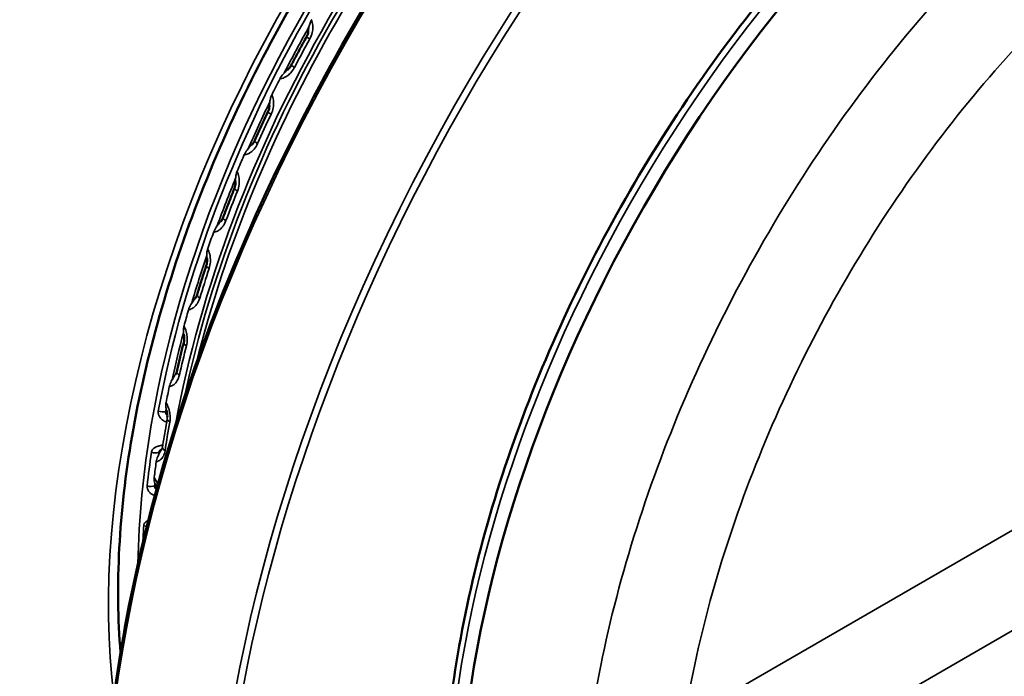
# Model space of a CAD drawing. Header units: millimetres. Extents: x 50 to 3176, y 50 to 2109.
# Tile 768 of 817: x 2043 to 2073, y 1623 to 1643. Entities that reach past the tile are written whole.
import ezdxf

# ---------------------------------------------------------------- set-up
doc = ezdxf.new("R2010")
doc.units = ezdxf.units.MM
doc.header["$LTSCALE"] = 10
doc.layers.add('Visible (ISO)', color=7, linetype='Continuous', lineweight=50)
doc.layers.add('Visible Narrow (ISO)', color=7, linetype='Continuous', lineweight=35)

msp = doc.modelspace()

# ---------------------------------------------------------------- linework, layer by layer
at = {"layer": 'Visible (ISO)'}
for p, q in [((2047.0453, 1630.1657), (2047.0453, 1630.1657)), ((2047.0979, 1630.2008), (2047.0979, 1630.2008))]:
    msp.add_line(p, q, dxfattribs=at)
msp.add_ellipse((2075.6221, 1629.7628), major_axis=(13.75, 23.8157), ratio=0.5773503, start_param=0, end_param=2.9161774, dxfattribs=at)
for points, knots in [([(2052.882, 1600.7453), (2050.9353, 1601.8692), (2049.3014, 1603.5327), (2046.8174, 1607.7731), (2045.9715, 1610.3545), (2045.1546, 1616.1779), (2045.1873, 1619.4222), (2046.1302, 1626.2389), (2047.0404, 1629.8104), (2049.6449, 1636.9183), (2051.3385, 1640.4536), (2055.3378, 1647.1317), (2057.6426, 1650.2734), (2062.632, 1655.8466), (2065.3156, 1658.277), (2070.7926, 1662.1803), (2073.5852, 1663.6522), (2078.9976, 1665.4838), (2081.6171, 1665.8439), (2084.7298, 1665.5614), (2085.4222, 1665.4464), (2086.0923, 1665.2815)], [3.9269908, 3.9269908, 3.9269908, 3.9269908, 4.2443875, 4.2443875, 4.5636488, 4.5636488, 4.8842478, 4.8842478, 5.2049159, 5.2049159, 5.5254662, 5.5254662, 5.8459742, 5.8459742, 6.1665415, 6.1665415, 6.4872271, 6.4872271, 6.8077301, 6.8077301, 6.9027018, 6.9027018, 6.9027018, 6.9027018]), ([(2045.8345, 1623.9875), (2045.668, 1626.0114), (2045.7852, 1628.2535), (2046.6014, 1632.9948), (2047.3118, 1635.4973), (2049.2664, 1640.4676), (2050.512, 1642.9343), (2053.4115, 1647.5723), (2055.0655, 1649.7425), (2058.6045, 1653.5584), (2060.4886, 1655.2044), (2063.5041, 1657.2759), (2064.6256, 1657.9254), (2065.7299, 1658.4473)], [3.051172, 3.051172, 3.051172, 3.051172, 3.358815, 3.358815, 3.6727636, 3.6727636, 3.9877865, 3.9877865, 4.3030959, 4.3030959, 4.6177696, 4.6177696, 4.8028096, 4.8028096, 4.8028096, 4.8028096]), ([(2088.6537, 1653.9628), (2087.1515, 1654.7464), (2085.4303, 1655.1278), (2081.6992, 1655.0642), (2079.6826, 1654.5997), (2075.552, 1652.8608), (2073.4365, 1651.5724), (2069.3412, 1648.3079), (2067.3622, 1646.3316), (2063.7408, 1641.8961), (2062.0985, 1639.4384), (2059.3123, 1634.2874), (2058.1686, 1631.5951), (2056.4946, 1626.2421), (2055.965, 1623.5822), (2055.5792, 1618.5571), (2055.7239, 1616.1928), (2056.6882, 1612.0065), (2057.5061, 1610.1817), (2058.7794, 1608.5319), (2058.9324, 1608.3469), (2059.0904, 1608.1683)], [2.3808897, 2.3808897, 2.3808897, 2.3808897, 2.6898258, 2.6898258, 3.0069759, 3.0069759, 3.3296701, 3.3296701, 3.6526197, 3.6526197, 3.9750564, 3.9750564, 4.2973318, 4.2973318, 4.6198992, 4.6198992, 4.9429708, 4.9429708, 5.2648468, 5.2648468, 5.3070855, 5.3070855, 5.3070855, 5.3070855]), ([(2051.0443, 1641.8993), (2051.0746, 1641.9572), (2051.1051, 1642.0151), (2051.1663, 1642.1308), (2051.197, 1642.1886), (2051.2587, 1642.3041), (2051.2897, 1642.3617), (2051.352, 1642.4769), (2051.3833, 1642.5344), (2051.4461, 1642.6494), (2051.4777, 1642.7068), (2051.5094, 1642.7641)], [2.283864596, 2.283864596, 2.283864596, 2.283864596, 2.291852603, 2.291852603, 2.299840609, 2.299840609, 2.307828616, 2.307828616, 2.315816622, 2.315816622, 2.323804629, 2.323804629, 2.323804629, 2.323804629]), ([(2051.5094, 1642.7641), (2051.5241, 1642.7908), (2051.5365, 1642.8195), (2051.5548, 1642.8774), (2051.5608, 1642.9073), (2051.5633, 1642.935)], [0, 0, 0, 0, 0.00916404, 0.00916404, 0.018636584, 0.018636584, 0.018636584, 0.018636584]), ([(2050.9416, 1641.7703), (2050.9609, 1641.7861), (2050.9805, 1641.8058), (2051.0152, 1641.8495), (2051.031, 1641.8738), (2051.0443, 1641.8993)], [0.018450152, 0.018450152, 0.018450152, 0.018450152, 0.027584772, 0.027584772, 0.036257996, 0.036257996, 0.036257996, 0.036257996]), ([(2050.335, 1640.4783), (2050.3479, 1640.5053), (2050.3585, 1640.5347), (2050.3734, 1640.5933), (2050.378, 1640.6232), (2050.3798, 1640.6565), (2050.38, 1640.6614), (2050.3801, 1640.6663)], [0, 0, 0, 0, 0.009145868, 0.009145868, 0.018183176, 0.018183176, 0.019749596, 0.019749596, 0.019749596, 0.019749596]), ([(2049.9264, 1639.5931), (2049.9529, 1639.6523), (2049.9796, 1639.7114), (2050.0331, 1639.8297), (2050.0601, 1639.8888), (2050.1143, 1640.0069), (2050.1415, 1640.0659), (2050.1963, 1640.1839), (2050.2238, 1640.2428), (2050.2792, 1640.3606), (2050.307, 1640.4195), (2050.335, 1640.4783)], [2.179144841, 2.179144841, 2.179144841, 2.179144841, 2.187132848, 2.187132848, 2.195120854, 2.195120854, 2.203108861, 2.203108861, 2.211096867, 2.211096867, 2.219084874, 2.219084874, 2.219084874, 2.219084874]), ([(2049.8411, 1639.4697), (2049.8486, 1639.4767), (2049.8562, 1639.4845), (2049.8798, 1639.5116), (2049.8956, 1639.5342), (2049.9155, 1639.5699), (2049.9212, 1639.5813), (2049.9264, 1639.5931)], [0.019487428, 0.019487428, 0.019487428, 0.019487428, 0.023661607, 0.023661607, 0.032742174, 0.032742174, 0.036716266, 0.036716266, 0.036716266, 0.036716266]), ([(2049.3124, 1638.1467), (2049.3232, 1638.1735), (2049.3319, 1638.2029), (2049.3434, 1638.2624), (2049.3465, 1638.2933), (2049.3466, 1638.3325), (2049.3464, 1638.342), (2049.3459, 1638.3513)], [0, 0, 0, 0, 0.009131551, 0.009131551, 0.018215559, 0.018215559, 0.021136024, 0.021136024, 0.021136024, 0.021136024]), ([(2048.9648, 1637.2507), (2048.9871, 1637.3105), (2049.0097, 1637.3703), (2049.0551, 1637.4899), (2049.0779, 1637.5496), (2049.124, 1637.6692), (2049.1471, 1637.7289), (2049.1938, 1637.8483), (2049.2173, 1637.908), (2049.2646, 1638.0274), (2049.2884, 1638.0871), (2049.3124, 1638.1467)], [2.074425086, 2.074425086, 2.074425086, 2.074425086, 2.082413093, 2.082413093, 2.090401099, 2.090401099, 2.098389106, 2.098389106, 2.106377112, 2.106377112, 2.114365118, 2.114365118, 2.114365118, 2.114365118]), ([(2048.8958, 1637.1349), (2048.9067, 1637.1465), (2048.9181, 1637.1609), (2048.942, 1637.1985), (2048.9546, 1637.2235), (2048.9648, 1637.2507)], [0.020630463, 0.020630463, 0.020630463, 0.020630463, 0.028136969, 0.028136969, 0.037492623, 0.037492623, 0.037492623, 0.037492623]), ([(2048.4527, 1635.7947), (2048.4612, 1635.8205), (2048.4679, 1635.8493), (2048.4758, 1635.9085), (2048.4771, 1635.9396), (2048.475, 1635.9851), (2048.4736, 1636.0003), (2048.4716, 1636.0151)], [0, 0, 0, 0, 0.009107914, 0.009107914, 0.018235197, 0.018235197, 0.022813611, 0.022813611, 0.022813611, 0.022813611]), ([(2048.1698, 1634.8975), (2048.1878, 1634.9572), (2048.206, 1635.017), (2048.2427, 1635.1366), (2048.2612, 1635.1964), (2048.2986, 1635.316), (2048.3175, 1635.3758), (2048.3555, 1635.4955), (2048.3747, 1635.5553), (2048.4135, 1635.675), (2048.433, 1635.7348), (2048.4527, 1635.7947)], [1.969705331, 1.969705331, 1.969705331, 1.969705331, 1.977693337, 1.977693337, 1.985681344, 1.985681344, 1.99366935, 1.99366935, 2.001657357, 2.001657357, 2.009645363, 2.009645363, 2.009645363, 2.009645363]), ([(2048.1162, 1634.7914), (2048.1274, 1634.8049), (2048.1399, 1634.8239), (2048.1578, 1634.8624), (2048.1643, 1634.8794), (2048.1698, 1634.8975)], [0.021937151, 0.021937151, 0.021937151, 0.021937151, 0.032210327, 0.032210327, 0.038718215, 0.038718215, 0.038718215, 0.038718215]), ([(2047.5502, 1632.5586), (2047.5637, 1632.6177), (2047.5773, 1632.6768), (2047.6049, 1632.7951), (2047.6189, 1632.8543), (2047.6472, 1632.9727), (2047.6616, 1633.032), (2047.6906, 1633.1506), (2047.7053, 1633.2099), (2047.7351, 1633.3286), (2047.7501, 1633.388), (2047.7653, 1633.4474)], [1.864985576, 1.864985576, 1.864985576, 1.864985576, 1.872973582, 1.872973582, 1.880961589, 1.880961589, 1.888949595, 1.888949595, 1.896937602, 1.896937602, 1.904925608, 1.904925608, 1.904925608, 1.904925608]), ([(2047.7653, 1633.4474), (2047.7716, 1633.4717), (2047.7761, 1633.4992), (2047.7802, 1633.5568), (2047.7798, 1633.5875), (2047.7747, 1633.6396), (2047.7712, 1633.6615), (2047.7665, 1633.6827)], [0, 0, 0, 0, 0.009058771, 0.009058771, 0.018211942, 0.018211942, 0.024787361, 0.024787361, 0.024787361, 0.024787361]), ([(2047.5111, 1632.4644), (2047.512, 1632.4658), (2047.5131, 1632.4672), (2047.5183, 1632.4749), (2047.5229, 1632.4827), (2047.535, 1632.5074), (2047.5424, 1632.5275), (2047.5489, 1632.5531), (2047.5496, 1632.5559), (2047.5502, 1632.5586)], [0.02255613, 0.02255613, 0.02255613, 0.02255613, 0.023891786, 0.023891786, 0.029377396, 0.029377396, 0.038459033, 0.038459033, 0.039520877, 0.039520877, 0.039520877, 0.039520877]), ([(2047.2629, 1631.1692), (2047.2651, 1631.1949), (2047.2651, 1631.2235), (2047.2602, 1631.2827), (2047.2551, 1631.3141), (2047.2447, 1631.3562), (2047.2415, 1631.3677), (2047.2379, 1631.3791)], [0.004911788, 0.004911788, 0.004911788, 0.004911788, 0.014059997, 0.014059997, 0.023497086, 0.023497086, 0.027074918, 0.027074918, 0.027074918, 0.027074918]), ([(2046.9338, 1628.9697), (2046.9303, 1628.9976), (2046.9243, 1629.0273), (2046.9094, 1629.0809), (2046.9012, 1629.1053), (2046.8916, 1629.1288)], [0.01271245, 0.01271245, 0.01271245, 0.01271245, 0.022011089, 0.022011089, 0.02964307, 0.02964307, 0.02964307, 0.02964307])]:
    msp.add_open_spline(points, degree=3, knots=knots, dxfattribs=at)
at = {"layer": 'Visible Narrow (ISO)'}
for p, q in [((2063.0355, 1621.9397), (2098.0209, 1642.1386)), ((2099.2365, 1639.7808), (2063.7545, 1619.2953)), ((2047.2465, 1631.3488), (2047.2128, 1631.3384)), ((2047.0052, 1630.0911), (2047.0412, 1630.1039)), ((2046.9076, 1629.0852), (2046.8756, 1629.0714))]:
    msp.add_line(p, q, dxfattribs=at)
for centre, major_axis, ratio, start_param, end_param in [((2071.132, 1632.3552), (18.25, 31.6099), 0.5773503, 0.1658817, 3.1415927), ((2074.4554, 1630.4364), (-18.25, -31.6099), 0.5773503, 3.3074743, 6.2831853), ((2074.5615, 1630.3752), (-18.175, -31.48), 0.5773503, 3.3074743, 7.4725775), ((2064.3084, 1636.2948), (-13.3222, -23.0747), 0.5773503, 3.7945863, 5.6301917), ((2075.2562, 1629.9741), (13.741, 23.8), 0.5773503, 0.0246952, 2.944964), ((2063.9641, 1636.4936), (12.4448, 21.5551), 0.5773503, 0.8037671, 2.3378256), ((2064.0727, 1636.4309), (-12.4306, -21.5305), 0.5773503, 4.1650442, 5.2597338), ((2064.5477, 1636.1567), (12.3722, 21.4292), 0.5773503, 1.0154391, 2.1261535), ((2064.7017, 1636.0677), (-12.4248, -21.5204), 0.5773503, 4.1986844, 5.2260936), ((2064.8706, 1635.9702), (-12.4774, -21.6115), 0.5773503, 4.2526871, 5.1720909), ((2064.167, 1636.3765), (12.3363, 21.3672), 0.5773503, 1.5909044, 1.655408), ((2051.8283, 1643.1705), (0.2794, 0.1093), 0.5049874, 1.9684039, 2.0873821), ((2051.7719, 1642.619), (-0.2626, 0.1451), 0.0264416, 6.2831851, 7.203348), ((2064.3717, 1636.2583), (-12.3678, -21.4217), 0.5773503, 4.7447788, 4.7847189), ((2051.3102, 1641.7602), (-0.2659, 0.139), 0.0590056, 6.2831852, 7.2023606), ((2050.8885, 1641.4227), (0.0508, -0.2957), 0.5508859, 4.2738228, 4.392801), ((2064.162, 1636.3793), (12.3627, 21.4127), 0.5773503, 1.6648202, 1.6862119), ((2050.6343, 1640.9136), (0.2768, 0.1158), 0.4588822, 2.0453206, 2.1642988), ((2064.167, 1636.3765), (12.3363, 21.3672), 0.5773503, 1.6956241, 1.7601278), ((2064.3717, 1636.2583), (-12.3678, -21.4217), 0.5773503, 4.8494986, 4.8894386), ((2050.6059, 1640.3494), (-0.2709, 0.1289), 0.1115991, 6.2831845, 7.1991435), ((2050.2003, 1639.4705), (-0.2738, 0.1225), 0.1438064, 6.2831713, 7.1961487), ((2064.162, 1636.3793), (12.3627, 21.4127), 0.5773503, 1.76954, 1.7909317), ((2049.8088, 1639.1249), (0.0551, -0.2949), 0.5960746, 4.3535781, 4.4725568), ((2049.5889, 1638.6069), (0.2735, 0.1232), 0.4130754, 2.1216588, 2.240637), ((2064.167, 1636.3765), (12.3363, 21.3672), 0.5773503, 1.8003439, 1.8648475), ((2064.3717, 1636.2583), (-12.3678, -21.4217), 0.5773503, 4.9542184, 4.9941584), ((2049.5908, 1638.0349), (-0.2784, 0.1119), 0.1955339, 6.2831838, 7.1896077), ((2049.2457, 1637.1456), (-0.281, 0.1051), 0.2270315, 6.2831626, 7.1845059), ((2064.162, 1636.3793), (12.3627, 21.4127), 0.5773503, 1.8742597, 1.8956514), ((2048.8866, 1636.797), (0.058, -0.2943), 0.6400589, 4.4358384, 4.5548172), ((2048.7033, 1636.2756), (0.2696, 0.1316), 0.368069, 2.197854, 2.3168322), ((2064.167, 1636.3765), (12.3363, 21.3672), 0.5773503, 1.9050636, 1.9695673), ((2064.3717, 1636.2583), (-12.3678, -21.4217), 0.5773503, 5.0589381, 5.0988781), ((2048.7377, 1635.7009), (-0.285, 0.0938), 0.2773264, 6.283183, 7.1744223), ((2048.457, 1634.8109), (-0.2872, 0.0866), 0.3077693, 6.2831534, 7.1670416), ((2064.162, 1636.3793), (12.3627, 21.4127), 0.5773503, 1.9789795, 2.0003712), ((2048.132, 1634.4643), (0.0591, -0.2941), 0.6823567, 4.5215455, 4.6405242), ((2064.167, 1636.3765), (12.3363, 21.3672), 0.5773503, 2.0097834, 2.074287), ((2047.9873, 1633.9454), (0.265, 0.1407), 0.3243561, 2.2742663, 2.3932445), ((2048.0559, 1633.3729), (-0.2906, 0.0744), 0.3560805, 6.283182, 7.1530736), ((2064.3717, 1636.2583), (-12.3678, -21.4217), 0.5773503, 5.1636579, 5.2035979), ((2047.8427, 1632.492), (-0.2925, 0.0667), 0.3851351, 0, 0.859977), ((2064.162, 1636.3793), (12.3627, 21.4127), 0.5773503, 2.0836992, 2.105091), ((2047.5533, 1632.1524), (0.0582, -0.2943), 0.7225044, 4.6118633, 4.7308421), ((2047.0713, 1631.42), (0.1966, -0.0368), 0.4249226, 4.3605949, 5.5915543), ((2064.167, 1636.3765), (12.3363, 21.3672), 0.5773503, 2.1145031, 2.1181411), ((2047.4488, 1631.6417), (0.2596, 0.1504), 0.2824155, 2.3511891, 2.4701673), ((2064.2473, 1636.3301), (12.3354, 21.3656), 0.5773503, 2.1307564, 2.1627533), ((2064.3717, 1636.2583), (-12.3678, -21.4217), 0.5773503, 5.2683776, 5.3083176), ((2047.553, 1631.0765), (-0.2952, 0.0535), 0.4309332, 0.1320433, 0.8416444), ((2047.4096, 1630.2143), (-0.2966, 0.045), 0.4582812, 0.1192527, 0.8288595), ((2064.0727, 1636.4309), (12.4306, 21.5305), 0.5773503, 2.1753688, 2.2228609), ((2046.8638, 1630.1727), (-0.1979, 0.0287), 0.4641051, 1.2006796, 2.4316406), ((2047.1568, 1629.8868), (0.0549, -0.2949), 0.7600624, 4.7082402, 4.8272189), ((2064.167, 1636.3765), (12.3363, 21.3672), 0.5773503, 2.1753688, 2.1790068), ((2064.162, 1636.3793), (12.3627, 21.4127), 0.5773503, 2.188419, 2.2098107), ((2047.0936, 1629.3897), (0.2533, 0.1607), 0.2427067, 2.4288546, 2.5478328), ((2046.7342, 1629.153), (0.1988, -0.0216), 0.4954734, 4.3251699, 5.5561293), ((2064.167, 1636.3765), (12.3363, 21.3672), 0.5773503, 2.2192229, 2.2228609), ((2064.0727, 1636.4309), (12.4306, 21.5305), 0.5773503, 2.2800886, 2.3042582), ((2046.6298, 1627.9464), (-0.1996, 0.0127), 0.5317817, 1.1604992, 1.6414231)]:
    msp.add_ellipse(centre, major_axis=major_axis, ratio=ratio, start_param=start_param, end_param=end_param, dxfattribs=at)
for points, knots in [([(2078.6379, 1650.4753), (2076.4897, 1649.2351), (2072.2169, 1645.9115), (2066.5748, 1638.9395), (2062.3143, 1630.7392), (2060.7042, 1625.0496), (2060.2505, 1622.3029)], [0, 0, 0, 0, 0.2500002, 0.5000002, 0.7500001, 1, 1, 1, 1]), ([(2063.0355, 1621.9397), (2063.4514, 1624.4896), (2064.9342, 1629.7708), (2068.874, 1637.3817), (2074.0986, 1643.8513), (2078.0593, 1646.9342), (2080.0513, 1648.0842)], [0, 0, 0, 0, 0.25, 0.5, 0.75, 1, 1, 1, 1]), ([(2051.5633, 1642.935), (2051.5635, 1642.9374), (2051.5638, 1642.9397), (2051.568, 1642.983), (2051.5747, 1643.025), (2051.5851, 1643.0678)], [0.024451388, 0.024451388, 0.024451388, 0.024451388, 0.025328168, 0.025328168, 0.04075634, 0.04075634, 0.04075634, 0.04075634]), ([(2051.5851, 1643.0678), (2051.5895, 1643.0861), (2051.5947, 1643.1058), (2051.6114, 1643.1634), (2051.625, 1643.2024), (2051.6423, 1643.2392)], [0.038641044, 0.038641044, 0.038641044, 0.038641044, 0.045890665, 0.045890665, 0.059409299, 0.059409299, 0.059409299, 0.059409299]), ([(2051.6098, 1642.7014), (2051.6453, 1642.7656), (2051.6692, 1642.8303), (2051.6846, 1642.8928), (2051.6985, 1642.9495), (2051.7054, 1643.0044), (2051.7051, 1643.0595), (2051.705, 1643.0652), (2051.7049, 1643.071), (2051.7047, 1643.0767), (2051.7028, 1643.1346), (2051.693, 1643.1929), (2051.6726, 1643.2492), (2051.6715, 1643.2522), (2051.6704, 1643.2553), (2051.6692, 1643.2583)], [0, 0, 0, 0, 0.33333333, 0.33333333, 0.33333333, 0.63524436, 0.63524436, 0.63524436, 0.66666667, 0.66666667, 0.66666667, 0.98297949, 0.98297949, 0.98297949, 1, 1, 1, 1]), ([(2051.6678, 1643.2875), (2051.6678, 1643.2873), (2051.6678, 1643.2872), (2051.6677, 1643.287), (2051.6672, 1643.2843), (2051.6668, 1643.2816), (2051.6666, 1643.279), (2051.6664, 1643.277), (2051.6663, 1643.275), (2051.6664, 1643.273), (2051.6664, 1643.2725), (2051.6664, 1643.2719), (2051.6665, 1643.2714), (2051.6666, 1643.2691), (2051.6669, 1643.2668), (2051.6674, 1643.2645), (2051.6678, 1643.2624), (2051.6684, 1643.2603), (2051.6692, 1643.2583)], [0.3653267, 0.3653267, 0.3653267, 0.3653267, 0.37573915, 0.37573915, 0.37573915, 0.54091233, 0.54091233, 0.54091233, 0.66666667, 0.66666667, 0.66666667, 0.70095427, 0.70095427, 0.70095427, 0.85444029, 0.85444029, 0.85444029, 1, 1, 1, 1]), ([(2050.7179, 1641.489), (2050.7692, 1641.4982), (2050.818, 1641.5155), (2050.8656, 1641.5415), (2050.8705, 1641.5441), (2050.8755, 1641.5469), (2050.8804, 1641.5498), (2050.9194, 1641.5727), (2050.9578, 1641.6015), (2050.9932, 1641.6345), (2051.0052, 1641.6456), (2051.0168, 1641.6572), (2051.028, 1641.6692), (2051.0683, 1641.7122), (2051.1031, 1641.7604), (2051.1333, 1641.8151), (2051.1364, 1641.8207), (2051.1394, 1641.8264), (2051.1424, 1641.8321)], [0, 0, 0, 0, 0.3019831, 0.3019831, 0.3019831, 0.3333333, 0.3333333, 0.3333333, 0.582514, 0.582514, 0.582514, 0.6666667, 0.6666667, 0.6666667, 0.9690498, 0.9690498, 0.9690498, 1, 1, 1, 1]), ([(2050.7195, 1641.5229), (2050.7513, 1641.5752), (2050.7909, 1641.6219), (2050.8275, 1641.6625), (2050.8299, 1641.6651), (2050.8322, 1641.6676)], [0.000000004, 0.000000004, 0.000000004, 0.000000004, 0.018368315, 0.018368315, 0.019639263, 0.019639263, 0.019639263, 0.019639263]), ([(2050.8322, 1641.6676), (2050.8628, 1641.7011), (2050.895, 1641.7313), (2050.9324, 1641.7628), (2050.937, 1641.7666), (2050.9416, 1641.7703)], [0.016687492, 0.016687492, 0.016687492, 0.016687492, 0.027360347, 0.027360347, 0.028843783, 0.028843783, 0.028843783, 0.028843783]), ([(2050.7179, 1641.489), (2050.7154, 1641.4886), (2050.713, 1641.4879), (2050.7104, 1641.4868), (2050.71, 1641.4867), (2050.7079, 1641.4858), (2050.7061, 1641.4849), (2050.7038, 1641.4835), (2050.7032, 1641.4831), (2050.7005, 1641.4814), (2050.6984, 1641.4798), (2050.6954, 1641.4771), (2050.6943, 1641.4761), (2050.6933, 1641.475)], [0, 0, 0, 0, 0.17427259, 0.17427259, 0.19805761, 0.19805761, 0.33333333, 0.33333333, 0.37844657, 0.37844657, 0.54356351, 0.54356351, 0.63488413, 0.63488413, 0.63488413, 0.63488413]), ([(2050.3907, 1640.7831), (2050.3937, 1640.8011), (2050.3973, 1640.8205), (2050.4099, 1640.8776), (2050.4207, 1640.9167), (2050.4355, 1640.9541)], [0.038641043, 0.038641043, 0.038641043, 0.038641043, 0.045890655, 0.045890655, 0.059409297, 0.059409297, 0.059409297, 0.059409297]), ([(2050.4295, 1640.4039), (2050.4609, 1640.4698), (2050.4809, 1640.536), (2050.4928, 1640.6001), (2050.5036, 1640.6581), (2050.5077, 1640.7143), (2050.5048, 1640.7707), (2050.5045, 1640.7765), (2050.5041, 1640.7824), (2050.5037, 1640.7883), (2050.4991, 1640.8474), (2050.4868, 1640.907), (2050.4644, 1640.9644), (2050.4631, 1640.9675), (2050.4619, 1640.9706), (2050.4606, 1640.9737)], [0, 0, 0, 0, 0.33333333, 0.33333333, 0.33333333, 0.63524436, 0.63524436, 0.63524436, 0.66666667, 0.66666667, 0.66666667, 0.98297949, 0.98297949, 0.98297949, 1, 1, 1, 1]), ([(2050.4579, 1641.0036), (2050.4579, 1641.0034), (2050.4579, 1641.0032), (2050.4578, 1641.003), (2050.4574, 1641.0003), (2050.4572, 1640.9976), (2050.4571, 1640.9948), (2050.457, 1640.9928), (2050.4571, 1640.9907), (2050.4572, 1640.9887), (2050.4572, 1640.9882), (2050.4573, 1640.9876), (2050.4573, 1640.9871), (2050.4576, 1640.9847), (2050.458, 1640.9823), (2050.4586, 1640.98), (2050.4591, 1640.9779), (2050.4598, 1640.9757), (2050.4606, 1640.9737)], [0.36532642, 0.36532642, 0.36532642, 0.36532642, 0.37573988, 0.37573988, 0.37573988, 0.54091338, 0.54091338, 0.54091338, 0.66666667, 0.66666667, 0.66666667, 0.70095522, 0.70095522, 0.70095522, 0.8544408, 0.8544408, 0.8544408, 1, 1, 1, 1]), ([(2049.625, 1639.1631), (2049.6758, 1639.1729), (2049.7228, 1639.1923), (2049.7657, 1639.2175), (2049.7717, 1639.221), (2049.7776, 1639.2247), (2049.7835, 1639.2284), (2049.8225, 1639.2534), (2049.8578, 1639.2832), (2049.891, 1639.3189), (2049.8983, 1639.3269), (2049.9056, 1639.3351), (2049.9127, 1639.3436), (2049.9522, 1639.3906), (2049.9889, 1639.4472), (2050.0189, 1639.5143)], [0, 0, 0, 0, 0.2925101, 0.2925101, 0.2925101, 0.3333333, 0.3333333, 0.3333333, 0.6063322, 0.6063322, 0.6063322, 0.6666667, 0.6666667, 0.6666667, 1, 1, 1, 1]), ([(2049.7294, 1639.3502), (2049.7584, 1639.3864), (2049.7893, 1639.4196), (2049.8277, 1639.457), (2049.8343, 1639.4633), (2049.841, 1639.4696)], [0.019660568, 0.019660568, 0.019660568, 0.019660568, 0.033841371, 0.033841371, 0.036767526, 0.036767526, 0.036767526, 0.036767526]), ([(2049.625, 1639.1631), (2049.6226, 1639.1626), (2049.6203, 1639.1619), (2049.6178, 1639.1608), (2049.6175, 1639.1607), (2049.6155, 1639.1597), (2049.6138, 1639.1588), (2049.6116, 1639.1574), (2049.611, 1639.157), (2049.6085, 1639.1552), (2049.6066, 1639.1536), (2049.6038, 1639.1508), (2049.6028, 1639.1498), (2049.6018, 1639.1487)], [0, 0, 0, 0, 0.17431099, 0.17431099, 0.1980592, 0.1980592, 0.33333333, 0.33333333, 0.37844789, 0.37844789, 0.54356438, 0.54356438, 0.63488445, 0.63488445, 0.63488445, 0.63488445]), ([(2049.6249, 1639.1977), (2049.6534, 1639.2516), (2049.6902, 1639.301), (2049.7249, 1639.3447), (2049.7271, 1639.3475), (2049.7294, 1639.3502)], [0.000000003, 0.000000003, 0.000000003, 0.000000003, 0.01836571, 0.01836571, 0.01963777, 0.01963777, 0.01963777, 0.01963777]), ([(2049.3473, 1638.4502), (2049.3488, 1638.4676), (2049.3509, 1638.4865), (2049.359, 1638.5425), (2049.3669, 1638.5813), (2049.3791, 1638.6189)], [0.038641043, 0.038641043, 0.038641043, 0.038641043, 0.045890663, 0.045890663, 0.059409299, 0.059409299, 0.059409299, 0.059409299]), ([(2049.3982, 1638.669), (2049.3981, 1638.6688), (2049.3981, 1638.6686), (2049.3981, 1638.6684), (2049.3978, 1638.6657), (2049.3977, 1638.6629), (2049.3978, 1638.6601), (2049.3978, 1638.658), (2049.398, 1638.6559), (2049.3982, 1638.6539), (2049.3983, 1638.6534), (2049.3984, 1638.6528), (2049.3985, 1638.6523), (2049.3988, 1638.6498), (2049.3993, 1638.6474), (2049.4, 1638.6451), (2049.4006, 1638.6429), (2049.4014, 1638.6407), (2049.4023, 1638.6386)], [0.36532665, 0.36532665, 0.36532665, 0.36532665, 0.3757387, 0.3757387, 0.3757387, 0.54091155, 0.54091155, 0.54091155, 0.66666667, 0.66666667, 0.66666667, 0.70095346, 0.70095346, 0.70095346, 0.85443982, 0.85443982, 0.85443982, 1, 1, 1, 1]), ([(2049.4019, 1638.061), (2049.4288, 1638.1278), (2049.4447, 1638.195), (2049.4529, 1638.26), (2049.4603, 1638.3188), (2049.4613, 1638.3758), (2049.4556, 1638.4329), (2049.455, 1638.4389), (2049.4543, 1638.4448), (2049.4536, 1638.4508), (2049.4461, 1638.5107), (2049.4311, 1638.5711), (2049.4064, 1638.6293), (2049.4051, 1638.6324), (2049.4037, 1638.6355), (2049.4023, 1638.6386)], [0, 0, 0, 0, 0.33333333, 0.33333333, 0.33333333, 0.63524436, 0.63524436, 0.63524436, 0.66666667, 0.66666667, 0.66666667, 0.98297949, 0.98297949, 0.98297949, 1, 1, 1, 1]), ([(2048.6915, 1636.8065), (2048.74, 1636.8164), (2048.7843, 1636.8359), (2048.8244, 1636.8613), (2048.83, 1636.8649), (2048.8355, 1636.8686), (2048.8409, 1636.8723), (2048.8772, 1636.8976), (2048.9097, 1636.9275), (2048.9398, 1636.9637), (2048.9464, 1636.9716), (2048.9529, 1636.9799), (2048.9594, 1636.9885), (2048.9949, 1637.036), (2049.0273, 1637.093), (2049.0527, 1637.1608)], [0, 0, 0, 0, 0.29251013, 0.29251013, 0.29251013, 0.33333333, 0.33333333, 0.33333333, 0.60633221, 0.60633221, 0.60633221, 0.66666667, 0.66666667, 0.66666667, 1, 1, 1, 1]), ([(2048.7847, 1637.0003), (2048.8118, 1637.0387), (2048.8411, 1637.0747), (2048.8796, 1637.1175), (2048.8876, 1637.1262), (2048.8957, 1637.1349)], [0.019660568, 0.019660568, 0.019660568, 0.019660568, 0.033841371, 0.033841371, 0.037519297, 0.037519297, 0.037519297, 0.037519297]), ([(2048.6915, 1636.8065), (2048.6892, 1636.8061), (2048.687, 1636.8053), (2048.6846, 1636.8042), (2048.6844, 1636.8041), (2048.6825, 1636.8032), (2048.6809, 1636.8022), (2048.6789, 1636.8008), (2048.6784, 1636.8004), (2048.676, 1636.7986), (2048.6743, 1636.797), (2048.6717, 1636.7942), (2048.6708, 1636.7932), (2048.6699, 1636.7921)], [0, 0, 0, 0, 0.17431111, 0.17431111, 0.19805921, 0.19805921, 0.33333333, 0.33333333, 0.37844792, 0.37844792, 0.54356446, 0.54356446, 0.63488464, 0.63488464, 0.63488464, 0.63488464]), ([(2048.6896, 1636.8416), (2048.7144, 1636.8965), (2048.7482, 1636.948), (2048.7805, 1636.9943), (2048.7826, 1636.9973), (2048.7847, 1637.0003)], [0.000000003, 0.000000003, 0.000000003, 0.000000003, 0.01836571, 0.01836571, 0.01963777, 0.01963777, 0.01963777, 0.01963777]), ([(2048.4662, 1636.0946), (2048.4662, 1636.1112), (2048.4667, 1636.1293), (2048.4703, 1636.1836), (2048.4753, 1636.2218), (2048.4847, 1636.2592)], [0.038641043, 0.038641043, 0.038641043, 0.038641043, 0.045890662, 0.045890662, 0.059409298, 0.059409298, 0.059409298, 0.059409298]), ([(2048.5001, 1636.3093), (2048.5001, 1636.3091), (2048.5001, 1636.3089), (2048.5001, 1636.3087), (2048.5, 1636.306), (2048.5001, 1636.3032), (2048.5003, 1636.3004), (2048.5005, 1636.2983), (2048.5007, 1636.2962), (2048.5011, 1636.2941), (2048.5012, 1636.2936), (2048.5013, 1636.293), (2048.5014, 1636.2925), (2048.5019, 1636.29), (2048.5025, 1636.2876), (2048.5033, 1636.2853), (2048.504, 1636.2831), (2048.5049, 1636.2809), (2048.5059, 1636.2788)], [0.36532763, 0.36532763, 0.36532763, 0.36532763, 0.37573804, 0.37573804, 0.37573804, 0.54091108, 0.54091108, 0.54091108, 0.66666667, 0.66666667, 0.66666667, 0.70095332, 0.70095332, 0.70095332, 0.85443986, 0.85443986, 0.85443986, 1, 1, 1, 1]), ([(2048.5384, 1635.6984), (2048.5604, 1635.7654), (2048.5719, 1635.8328), (2048.5761, 1635.8981), (2048.5799, 1635.9571), (2048.5777, 1636.0144), (2048.5689, 1636.0718), (2048.568, 1636.0778), (2048.567, 1636.0838), (2048.5659, 1636.0898), (2048.5553, 1636.1501), (2048.5375, 1636.2108), (2048.5103, 1636.2693), (2048.5089, 1636.2725), (2048.5074, 1636.2756), (2048.5059, 1636.2788)], [0, 0, 0, 0, 0.33333333, 0.33333333, 0.33333333, 0.63524436, 0.63524436, 0.63524436, 0.66666667, 0.66666667, 0.66666667, 0.98297949, 0.98297949, 0.98297949, 1, 1, 1, 1]), ([(2047.9238, 1634.4805), (2047.9447, 1634.5357), (2047.9751, 1634.5888), (2048.0047, 1634.6372), (2048.0066, 1634.6404), (2048.0085, 1634.6434)], [0.000000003, 0.000000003, 0.000000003, 0.000000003, 0.01836571, 0.01836571, 0.01963777, 0.01963777, 0.01963777, 0.01963777]), ([(2047.9276, 1634.4452), (2047.9737, 1634.4548), (2048.0152, 1634.474), (2048.0523, 1634.4992), (2048.0574, 1634.5027), (2048.0625, 1634.5064), (2048.0675, 1634.5101), (2048.1009, 1634.5351), (2048.1304, 1634.5649), (2048.1572, 1634.6008), (2048.1632, 1634.6088), (2048.169, 1634.617), (2048.1746, 1634.6256), (2048.206, 1634.6729), (2048.2338, 1634.7298), (2048.2542, 1634.7975)], [0, 0, 0, 0, 0.2925101, 0.2925101, 0.2925101, 0.3333333, 0.3333333, 0.3333333, 0.6063322, 0.6063322, 0.6063322, 0.6666667, 0.6666667, 0.6666667, 1, 1, 1, 1]), ([(2048.0085, 1634.6434), (2048.0334, 1634.6838), (2048.0608, 1634.7221), (2048.0984, 1634.7697), (2048.1072, 1634.7806), (2048.1162, 1634.7914)], [0.019660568, 0.019660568, 0.019660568, 0.019660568, 0.033841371, 0.033841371, 0.038086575, 0.038086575, 0.038086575, 0.038086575]), ([(2047.9276, 1634.4452), (2047.9255, 1634.4447), (2047.9234, 1634.444), (2047.9212, 1634.443), (2047.9209, 1634.4428), (2047.9192, 1634.4419), (2047.9177, 1634.441), (2047.9158, 1634.4395), (2047.9154, 1634.4392), (2047.9132, 1634.4374), (2047.9116, 1634.4358), (2047.9093, 1634.433), (2047.9085, 1634.432), (2047.9078, 1634.4309)], [0, 0, 0, 0, 0.1742724, 0.1742724, 0.19805874, 0.19805874, 0.33333333, 0.33333333, 0.3784476, 0.3784476, 0.54356467, 0.54356467, 0.63488335, 0.63488335, 0.63488335, 0.63488335]), ([(2047.7571, 1633.742), (2047.7556, 1633.7576), (2047.7546, 1633.7749), (2047.7536, 1633.827), (2047.7555, 1633.8639), (2047.7621, 1633.9008)], [0.038641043, 0.038641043, 0.038641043, 0.038641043, 0.045890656, 0.045890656, 0.059409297, 0.059409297, 0.059409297, 0.059409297]), ([(2047.7737, 1633.9503), (2047.7737, 1633.9502), (2047.7737, 1633.95), (2047.7737, 1633.9498), (2047.7738, 1633.9471), (2047.774, 1633.9443), (2047.7744, 1633.9415), (2047.7747, 1633.9394), (2047.7751, 1633.9373), (2047.7755, 1633.9353), (2047.7757, 1633.9347), (2047.7758, 1633.9342), (2047.7759, 1633.9336), (2047.7766, 1633.9311), (2047.7773, 1633.9288), (2047.7782, 1633.9264), (2047.779, 1633.9242), (2047.78, 1633.922), (2047.7811, 1633.9199)], [0.36532671, 0.36532671, 0.36532671, 0.36532671, 0.37573861, 0.37573861, 0.37573861, 0.54091143, 0.54091143, 0.54091143, 0.66666667, 0.66666667, 0.66666667, 0.70095337, 0.70095337, 0.70095337, 0.85443977, 0.85443977, 0.85443977, 1, 1, 1, 1]), ([(2047.8483, 1633.3418), (2047.8653, 1633.4083), (2047.8722, 1633.4753), (2047.8722, 1633.5402), (2047.8721, 1633.599), (2047.8664, 1633.656), (2047.8545, 1633.7133), (2047.8532, 1633.7193), (2047.8519, 1633.7253), (2047.8505, 1633.7312), (2047.8366, 1633.7913), (2047.8157, 1633.8519), (2047.786, 1633.9105), (2047.7844, 1633.9136), (2047.7828, 1633.9168), (2047.7811, 1633.9199)], [0, 0, 0, 0, 0.33333333, 0.33333333, 0.33333333, 0.63524436, 0.63524436, 0.63524436, 0.66666667, 0.66666667, 0.66666667, 0.98297949, 0.98297949, 0.98297949, 1, 1, 1, 1]), ([(2047.3359, 1632.1401), (2047.3527, 1632.1951), (2047.3794, 1632.2492), (2047.406, 1632.2992), (2047.4077, 1632.3024), (2047.4094, 1632.3056)], [0.000000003, 0.000000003, 0.000000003, 0.000000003, 0.01836571, 0.01836571, 0.01963777, 0.01963777, 0.01963777, 0.01963777]), ([(2047.3418, 1632.105), (2047.3854, 1632.114), (2047.424, 1632.1325), (2047.4579, 1632.157), (2047.4626, 1632.1604), (2047.4672, 1632.1639), (2047.4718, 1632.1676), (2047.5089, 1632.1974), (2047.54, 1632.2342), (2047.5671, 1632.2807), (2047.5942, 1632.3272), (2047.6172, 1632.3832), (2047.6324, 1632.4501)], [0, 0, 0, 0, 0.2925101, 0.2925101, 0.2925101, 0.3333333, 0.3333333, 0.3333333, 0.6666667, 0.6666667, 0.6666667, 1, 1, 1, 1]), ([(2047.4094, 1632.3056), (2047.4318, 1632.3474), (2047.4571, 1632.3876), (2047.4928, 1632.4393), (2047.5018, 1632.4519), (2047.5111, 1632.4644)], [0.019660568, 0.019660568, 0.019660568, 0.019660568, 0.033841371, 0.033841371, 0.038479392, 0.038479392, 0.038479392, 0.038479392]), ([(2047.3418, 1632.105), (2047.3397, 1632.1045), (2047.3378, 1632.1039), (2047.3358, 1632.1028), (2047.3355, 1632.1027), (2047.3339, 1632.1018), (2047.3326, 1632.1009), (2047.3308, 1632.0995), (2047.3304, 1632.0992), (2047.3285, 1632.0974), (2047.3271, 1632.0958), (2047.325, 1632.0931), (2047.3243, 1632.0921), (2047.3237, 1632.0911)], [0, 0, 0, 0, 0.17427172, 0.17427172, 0.19805923, 0.19805923, 0.33333333, 0.33333333, 0.37844795, 0.37844795, 0.54356448, 0.54356448, 0.63488479, 0.63488479, 0.63488479, 0.63488479]), ([(2047.2269, 1631.618), (2047.2269, 1631.6179), (2047.2269, 1631.6177), (2047.2269, 1631.6175), (2047.2272, 1631.6148), (2047.2276, 1631.612), (2047.2281, 1631.6093), (2047.2285, 1631.6072), (2047.229, 1631.6052), (2047.2296, 1631.6031), (2047.2298, 1631.6026), (2047.2299, 1631.602), (2047.2301, 1631.6015), (2047.2309, 1631.5991), (2047.2317, 1631.5967), (2047.2328, 1631.5944), (2047.2337, 1631.5922), (2047.2348, 1631.59), (2047.236, 1631.5879)], [0.3653279, 0.3653279, 0.3653279, 0.3653279, 0.37573785, 0.37573785, 0.37573785, 0.54091092, 0.54091092, 0.54091092, 0.66666667, 0.66666667, 0.66666667, 0.70095325, 0.70095325, 0.70095325, 0.85443984, 0.85443984, 0.85443984, 1, 1, 1, 1]), ([(2046.9889, 1631.3543), (2046.9868, 1631.3428), (2046.9855, 1631.3308), (2046.9854, 1631.3154), (2046.9854, 1631.3125), (2046.9858, 1631.2978), (2046.9871, 1631.2857), (2046.9902, 1631.2689), (2046.9911, 1631.2646), (2046.995, 1631.2481), (2046.999, 1631.2356), (2047.0061, 1631.2179), (2047.0083, 1631.2129), (2047.017, 1631.1943), (2047.0246, 1631.1807), (2047.0364, 1631.163), (2047.0394, 1631.1588), (2047.0526, 1631.141), (2047.064, 1631.1278), (2047.0805, 1631.1114), (2047.0844, 1631.1077), (2047.1005, 1631.0931), (2047.1137, 1631.0826), (2047.134, 1631.0684), (2047.1404, 1631.0642), (2047.16, 1631.0522), (2047.1737, 1631.0448), (2047.1968, 1631.0338), (2047.2059, 1631.0298), (2047.2246, 1631.0224), (2047.2342, 1631.019), (2047.2438, 1631.0159)], [0, 0, 0, 0, 0.07362476, 0.07362476, 0.09090909, 0.09090909, 0.15869906, 0.15869906, 0.18181818, 0.18181818, 0.24688176, 0.24688176, 0.27272727, 0.27272727, 0.34174336, 0.34174336, 0.36363636, 0.36363636, 0.43398568, 0.43398568, 0.45454545, 0.45454545, 0.51766497, 0.51766497, 0.54545455, 0.54545455, 0.60098686, 0.60098686, 0.63636364, 0.63636364, 0.6721796, 0.6721796, 0.6721796, 0.6721796]), ([(2047.2645, 1631.2152), (2047.2617, 1631.217), (2047.259, 1631.2188), (2047.2551, 1631.2217), (2047.2538, 1631.2227), (2047.2518, 1631.2243), (2047.251, 1631.225), (2047.2457, 1631.2294), (2047.2417, 1631.2335), (2047.2341, 1631.2425), (2047.2306, 1631.2474), (2047.2247, 1631.2573), (2047.2222, 1631.2623), (2047.2187, 1631.2708), (2047.2175, 1631.2742), (2047.2158, 1631.2794), (2047.2153, 1631.2813), (2047.2133, 1631.2886), (2047.2121, 1631.2942), (2047.2106, 1631.3059), (2047.2103, 1631.312), (2047.2106, 1631.3249), (2047.2114, 1631.3316), (2047.2128, 1631.3384)], [0.54688341, 0.54688341, 0.54688341, 0.54688341, 0.57578093, 0.57578093, 0.59058986, 0.59058986, 0.6, 0.6, 0.65362037, 0.65362037, 0.71081282, 0.71081282, 0.76492876, 0.76492876, 0.8, 0.8, 0.81883254, 0.81883254, 0.87507419, 0.87507419, 0.93519108, 0.93519108, 0.99999996, 0.99999996, 0.99999996, 0.99999996]), ([(2047.2278, 1631.4183), (2047.2249, 1631.4328), (2047.2222, 1631.449), (2047.2167, 1631.4982), (2047.2155, 1631.5337), (2047.2191, 1631.5695)], [0.038641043, 0.038641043, 0.038641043, 0.038641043, 0.04589065, 0.04589065, 0.059409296, 0.059409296, 0.059409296, 0.059409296]), ([(2047.3392, 1631.0173), (2047.351, 1631.0825), (2047.3531, 1631.1484), (2047.3487, 1631.2124), (2047.3447, 1631.2703), (2047.3354, 1631.3266), (2047.3201, 1631.3832), (2047.3185, 1631.3891), (2047.3168, 1631.395), (2047.3151, 1631.4009), (2047.2977, 1631.4604), (2047.2736, 1631.5204), (2047.2413, 1631.5786), (2047.2395, 1631.5817), (2047.2378, 1631.5848), (2047.236, 1631.5879)], [0, 0, 0, 0, 0.33333333, 0.33333333, 0.33333333, 0.63524436, 0.63524436, 0.63524436, 0.66666667, 0.66666667, 0.66666667, 0.98297949, 0.98297949, 0.98297949, 1, 1, 1, 1]), ([(2047.2438, 1631.0159), (2047.2462, 1631.0295), (2047.2484, 1631.0439), (2047.253, 1631.0769), (2047.2552, 1631.0952), (2047.2574, 1631.1128)], [-0.0163079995, -0.0163079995, -0.0163079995, -0.0163079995, -0.0125369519, -0.0125369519, -0.0079014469, -0.0079014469, -0.0079014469, -0.0079014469]), ([(2047.2574, 1631.1128), (2047.2595, 1631.1303), (2047.2612, 1631.1478), (2047.2627, 1631.1664), (2047.2628, 1631.1678), (2047.2629, 1631.1692)], [0, 0, 0, 0, 0.0052810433, 0.0052810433, 0.0057212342, 0.0057212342, 0.0057212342, 0.0057212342]), ([(2047.1277, 1630.3185), (2047.1267, 1630.3183), (2047.1257, 1630.3181), (2047.1152, 1630.3158), (2047.1057, 1630.3137), (2047.0798, 1630.308), (2047.0635, 1630.3042), (2047.0381, 1630.2979), (2047.0287, 1630.2955), (2047.0024, 1630.2884), (2046.986, 1630.2835), (2046.9634, 1630.2759), (2046.9566, 1630.2735), (2046.9332, 1630.2648), (2046.9176, 1630.258), (2046.8991, 1630.2487), (2046.8951, 1630.2466), (2046.8779, 1630.2371), (2046.8659, 1630.2293), (2046.8516, 1630.2184), (2046.8483, 1630.2157), (2046.8357, 1630.205), (2046.8274, 1630.1966), (2046.8172, 1630.1844), (2046.8145, 1630.1809), (2046.8052, 1630.168), (2046.7996, 1630.1584), (2046.7934, 1630.1452), (2046.7919, 1630.1418), (2046.7863, 1630.1276), (2046.7832, 1630.1166), (2046.7806, 1630.1027), (2046.7802, 1630.1001), (2046.7798, 1630.0974)], [0.32760255, 0.32760255, 0.32760255, 0.32760255, 0.3309788, 0.3309788, 0.36363636, 0.36363636, 0.420532, 0.420532, 0.45454545, 0.45454545, 0.51744874, 0.51744874, 0.54545455, 0.54545455, 0.61622995, 0.61622995, 0.63636364, 0.63636364, 0.70533777, 0.70533777, 0.72727273, 0.72727273, 0.79213921, 0.79213921, 0.81818182, 0.81818182, 0.88569052, 0.88569052, 0.90909091, 0.90909091, 0.98276304, 0.98276304, 1, 1, 1, 1]), ([(2046.9404, 1629.8115), (2046.9814, 1629.8195), (2047.017, 1629.8369), (2047.0477, 1629.8603), (2047.052, 1629.8636), (2047.0561, 1629.867), (2047.0602, 1629.8705), (2047.0876, 1629.8938), (2047.1108, 1629.9219), (2047.1307, 1629.956), (2047.1351, 1629.9636), (2047.1393, 1629.9714), (2047.1434, 1629.9796), (2047.166, 1630.0246), (2047.1841, 1630.0792), (2047.194, 1630.1445)], [0, 0, 0, 0, 0.2925101, 0.2925101, 0.2925101, 0.3333333, 0.3333333, 0.3333333, 0.6063322, 0.6063322, 0.6063322, 0.6666667, 0.6666667, 0.6666667, 1, 1, 1, 1]), ([(2047.0982, 1630.201), (2047.0975, 1630.2006), (2047.0968, 1630.2003), (2047.0897, 1630.1967), (2047.0834, 1630.1933), (2047.0755, 1630.1885), (2047.0735, 1630.1873), (2047.0646, 1630.1816), (2047.0582, 1630.1769), (2047.047, 1630.1675), (2047.0422, 1630.1629), (2047.034, 1630.154), (2047.0306, 1630.1498), (2047.0272, 1630.1452), (2047.027, 1630.1449), (2047.0237, 1630.1402), (2047.0209, 1630.1358), (2047.0161, 1630.127), (2047.014, 1630.1226), (2047.0105, 1630.1138), (2047.009, 1630.1094), (2047.0066, 1630.1004), (2047.0058, 1630.0957), (2047.0052, 1630.0911)], [0.53759944, 0.53759944, 0.53759944, 0.53759944, 0.54383258, 0.54383258, 0.6, 0.6, 0.61938722, 0.61938722, 0.68746448, 0.68746448, 0.74847276, 0.74847276, 0.8, 0.8, 0.80390967, 0.80390967, 0.85551703, 0.85551703, 0.90451808, 0.90451808, 0.95210404, 0.95210404, 0.99999994, 0.99999994, 0.99999994, 0.99999994]), ([(2047.0412, 1630.1039), (2047.0437, 1630.1083), (2047.0462, 1630.1125), (2047.0586, 1630.133), (2047.0678, 1630.1469), (2047.0802, 1630.1665), (2047.0843, 1630.1733), (2047.0909, 1630.1851), (2047.0931, 1630.1897), (2047.0962, 1630.1965), (2047.0973, 1630.199), (2047.0982, 1630.201)], [0.014856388, 0.014856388, 0.014856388, 0.014856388, 0.016611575, 0.016611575, 0.023658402, 0.023658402, 0.028233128, 0.028233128, 0.032866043, 0.032866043, 0.037033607, 0.037033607, 0.037033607, 0.037033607]), ([(2047.0982, 1630.201), (2047.1001, 1630.2047), (2047.1034, 1630.2118), (2047.109, 1630.2288), (2047.1109, 1630.2354), (2047.1126, 1630.2428)], [0.0000496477, 0.0000496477, 0.0000496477, 0.0000496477, 0.0060419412, 0.0060419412, 0.0090683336, 0.0090683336, 0.0090683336, 0.0090683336]), ([(2047.1126, 1630.2428), (2047.1152, 1630.2535), (2047.1181, 1630.266), (2047.1233, 1630.2919), (2047.1256, 1630.3048), (2047.1277, 1630.3185)], [-0.014392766, -0.014392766, -0.014392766, -0.014392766, -0.008922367, -0.008922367, -0.00423285, -0.00423285, -0.00423285, -0.00423285]), ([(2046.9404, 1629.8115), (2046.9385, 1629.8111), (2046.9367, 1629.8105), (2046.9348, 1629.8095), (2046.9346, 1629.8094), (2046.9331, 1629.8085), (2046.9319, 1629.8077), (2046.9303, 1629.8064), (2046.9299, 1629.806), (2046.9282, 1629.8043), (2046.927, 1629.8028), (2046.9252, 1629.8002), (2046.9246, 1629.7992), (2046.9241, 1629.7982)], [0, 0, 0, 0, 0.1742721, 0.1742721, 0.19805894, 0.19805894, 0.33333333, 0.33333333, 0.37844774, 0.37844774, 0.54356458, 0.54356458, 0.63488389, 0.63488389, 0.63488389, 0.63488389]), ([(2046.9324, 1629.8462), (2046.9449, 1629.9004), (2046.9677, 1629.9548), (2046.9909, 1630.0058), (2046.9924, 1630.0091), (2046.9939, 1630.0124)], [0.000000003, 0.000000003, 0.000000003, 0.000000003, 0.01836571, 0.01836571, 0.01963777, 0.01963777, 0.01963777, 0.01963777]), ([(2046.8842, 1629.1489), (2046.8811, 1629.1581), (2046.8781, 1629.1681), (2046.8674, 1629.2103), (2046.861, 1629.249), (2046.8618, 1629.2909)], [0.012999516, 0.012999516, 0.012999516, 0.012999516, 0.016711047, 0.016711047, 0.027784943, 0.027784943, 0.027784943, 0.027784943]), ([(2046.8656, 1629.3379), (2046.8656, 1629.3377), (2046.8656, 1629.3376), (2046.8656, 1629.3374), (2046.8661, 1629.3347), (2046.8667, 1629.332), (2046.8674, 1629.3293), (2046.8679, 1629.3273), (2046.8686, 1629.3253), (2046.8693, 1629.3233), (2046.8694, 1629.3228), (2046.8696, 1629.3222), (2046.8698, 1629.3217), (2046.8707, 1629.3193), (2046.8718, 1629.317), (2046.8729, 1629.3147), (2046.874, 1629.3125), (2046.8751, 1629.3104), (2046.8764, 1629.3083)], [0.36532759, 0.36532759, 0.36532759, 0.36532759, 0.3757383, 0.3757383, 0.3757383, 0.54091148, 0.54091148, 0.54091148, 0.66666667, 0.66666667, 0.66666667, 0.70095371, 0.70095371, 0.70095371, 0.85444007, 0.85444007, 0.85444007, 1, 1, 1, 1]), ([(2046.9717, 1629.1069), (2046.9717, 1629.107), (2046.9717, 1629.1071), (2046.9716, 1629.1072), (2046.9697, 1629.1129), (2046.9677, 1629.1186), (2046.9656, 1629.1244), (2046.9447, 1629.1827), (2046.9173, 1629.2418), (2046.8821, 1629.2992), (2046.8802, 1629.3023), (2046.8784, 1629.3053), (2046.8764, 1629.3083)], [0.63503156, 0.63503156, 0.63503156, 0.63503156, 0.63550221, 0.63550221, 0.63550221, 0.66666667, 0.66666667, 0.66666667, 0.98317488, 0.98317488, 0.98317488, 1, 1, 1, 1]), ([(2046.6492, 1629.07), (2046.648, 1629.0587), (2046.6477, 1629.0471), (2046.6487, 1629.0322), (2046.649, 1629.0294), (2046.6505, 1629.0152), (2046.6527, 1629.0036), (2046.6571, 1628.9875), (2046.6583, 1628.9833), (2046.6635, 1628.9675), (2046.6683, 1628.9556), (2046.6766, 1628.9387), (2046.6792, 1628.9339), (2046.6892, 1628.9163), (2046.6977, 1628.9036), (2046.7107, 1628.887), (2046.7141, 1628.8829), (2046.7287, 1628.8661), (2046.7412, 1628.8537), (2046.7589, 1628.8387), (2046.763, 1628.8354), (2046.78, 1628.8222), (2046.7939, 1628.8128), (2046.8152, 1628.8004), (2046.822, 1628.7967), (2046.8429, 1628.7861), (2046.8574, 1628.7798), (2046.8748, 1628.7733), (2046.8773, 1628.7724), (2046.8799, 1628.7715)], [0, 0, 0, 0, 0.0736988, 0.0736988, 0.09090909, 0.09090909, 0.15857266, 0.15857266, 0.18181818, 0.18181818, 0.24663604, 0.24663604, 0.27272727, 0.27272727, 0.34102186, 0.34102186, 0.36363636, 0.36363636, 0.43422944, 0.43422944, 0.45454545, 0.45454545, 0.51712634, 0.51712634, 0.54545455, 0.54545455, 0.60180425, 0.60180425, 0.61139216, 0.61139216, 0.61139216, 0.61139216]), ([(2046.9312, 1628.9601), (2046.9305, 1628.9605), (2046.9298, 1628.9609), (2046.9282, 1628.9619), (2046.9273, 1628.9624), (2046.925, 1628.9639), (2046.9236, 1628.9648), (2046.9171, 1628.9692), (2046.9124, 1628.973), (2046.9027, 1628.9826), (2046.898, 1628.9886), (2046.8936, 1628.9952), (2046.8934, 1628.9956), (2046.8897, 1629.0015), (2046.8867, 1629.0073), (2046.8835, 1629.0147), (2046.8829, 1629.0162), (2046.88, 1629.0239), (2046.8782, 1629.0302), (2046.8765, 1629.0386), (2046.8762, 1629.0405), (2046.8749, 1629.0491), (2046.8746, 1629.0558), (2046.875, 1629.0656), (2046.8752, 1629.0684), (2046.8756, 1629.0714)], [0.56799325, 0.56799325, 0.56799325, 0.56799325, 0.57532679, 0.57532679, 0.58497057, 0.58497057, 0.6, 0.6, 0.65714918, 0.65714918, 0.73074984, 0.73074984, 0.73525397, 0.73525397, 0.8, 0.8, 0.81622045, 0.81622045, 0.8831343, 0.8831343, 0.90316283, 0.90316283, 0.97133745, 0.97133745, 1, 1, 1, 1]), ([(2046.6827, 1628.02), (2046.6722, 1628.0152), (2046.6622, 1628.0102), (2046.649, 1628.0029), (2046.6452, 1628.0008), (2046.629, 1627.991), (2046.6178, 1627.9831), (2046.6046, 1627.9722), (2046.6016, 1627.9695), (2046.5901, 1627.9588), (2046.5826, 1627.9505), (2046.5737, 1627.9385), (2046.5712, 1627.9351), (2046.5632, 1627.9225), (2046.5585, 1627.9131), (2046.5535, 1627.9003), (2046.5524, 1627.897), (2046.548, 1627.8832), (2046.5458, 1627.8726), (2046.5444, 1627.8592), (2046.5442, 1627.8567), (2046.544, 1627.8541)], [0.56752328, 0.56752328, 0.56752328, 0.56752328, 0.61622998, 0.61622998, 0.63636364, 0.63636364, 0.70533781, 0.70533781, 0.72727273, 0.72727273, 0.79213924, 0.79213924, 0.81818182, 0.81818182, 0.88569055, 0.88569055, 0.90909091, 0.90909091, 0.98276306, 0.98276306, 1, 1, 1, 1])]:
    msp.add_open_spline(points, degree=3, knots=knots, dxfattribs=at)
for points in [[(2051.6423, 1643.2392), (2051.6507, 1643.257), (2051.6591, 1643.2721), (2051.6678, 1643.2875)], [(2050.6933, 1641.475), (2050.7013, 1641.4908), (2050.7092, 1641.5061), (2050.7195, 1641.5229)], [(2050.4355, 1640.9541), (2050.4427, 1640.9722), (2050.4502, 1640.9878), (2050.4579, 1641.0036)], [(2050.3801, 1640.6663), (2050.3808, 1640.704), (2050.384, 1640.7429), (2050.3907, 1640.7831)], [(2049.6018, 1639.1487), (2049.6088, 1639.1648), (2049.6157, 1639.1804), (2049.6249, 1639.1977)], [(2049.3791, 1638.6189), (2049.3851, 1638.6371), (2049.3915, 1638.6529), (2049.3982, 1638.669)], [(2049.3459, 1638.3513), (2049.344, 1638.383), (2049.3443, 1638.4159), (2049.3473, 1638.4502)], [(2048.6699, 1636.7921), (2048.6757, 1636.8082), (2048.6816, 1636.824), (2048.6896, 1636.8416)], [(2048.4847, 1636.2592), (2048.4893, 1636.2773), (2048.4946, 1636.2931), (2048.5001, 1636.3093)], [(2048.4716, 1636.0151), (2048.4681, 1636.0405), (2048.4661, 1636.0669), (2048.4662, 1636.0946)], [(2047.9078, 1634.4309), (2047.9124, 1634.447), (2047.917, 1634.4627), (2047.9238, 1634.4805)], [(2047.7665, 1633.6827), (2047.7623, 1633.7016), (2047.7591, 1633.7214), (2047.7571, 1633.742)], [(2047.7621, 1633.9008), (2047.7653, 1633.9186), (2047.7694, 1633.9343), (2047.7737, 1633.9503)], [(2047.3237, 1632.0911), (2047.327, 1632.1069), (2047.3305, 1632.1224), (2047.3359, 1632.1401)], [(2047.2191, 1631.5695), (2047.2209, 1631.5868), (2047.2238, 1631.6023), (2047.2269, 1631.618)], [(2047.2379, 1631.3791), (2047.234, 1631.3916), (2047.2306, 1631.4047), (2047.2278, 1631.4183)], [(2046.9939, 1630.0124), (2047.0085, 1630.0441), (2047.0246, 1630.0747), (2047.0412, 1630.1039)], [(2046.9241, 1629.7982), (2046.9261, 1629.8137), (2046.9284, 1629.8288), (2046.9324, 1629.8462)], [(2046.8618, 1629.2909), (2046.8621, 1629.3076), (2046.8637, 1629.3226), (2046.8656, 1629.3379)], [(2046.8916, 1629.1288), (2046.8889, 1629.1353), (2046.8865, 1629.142), (2046.8842, 1629.1489)]]:
    msp.add_open_spline(points, degree=3, dxfattribs=at)

doc.saveas('drawing.dxf')
